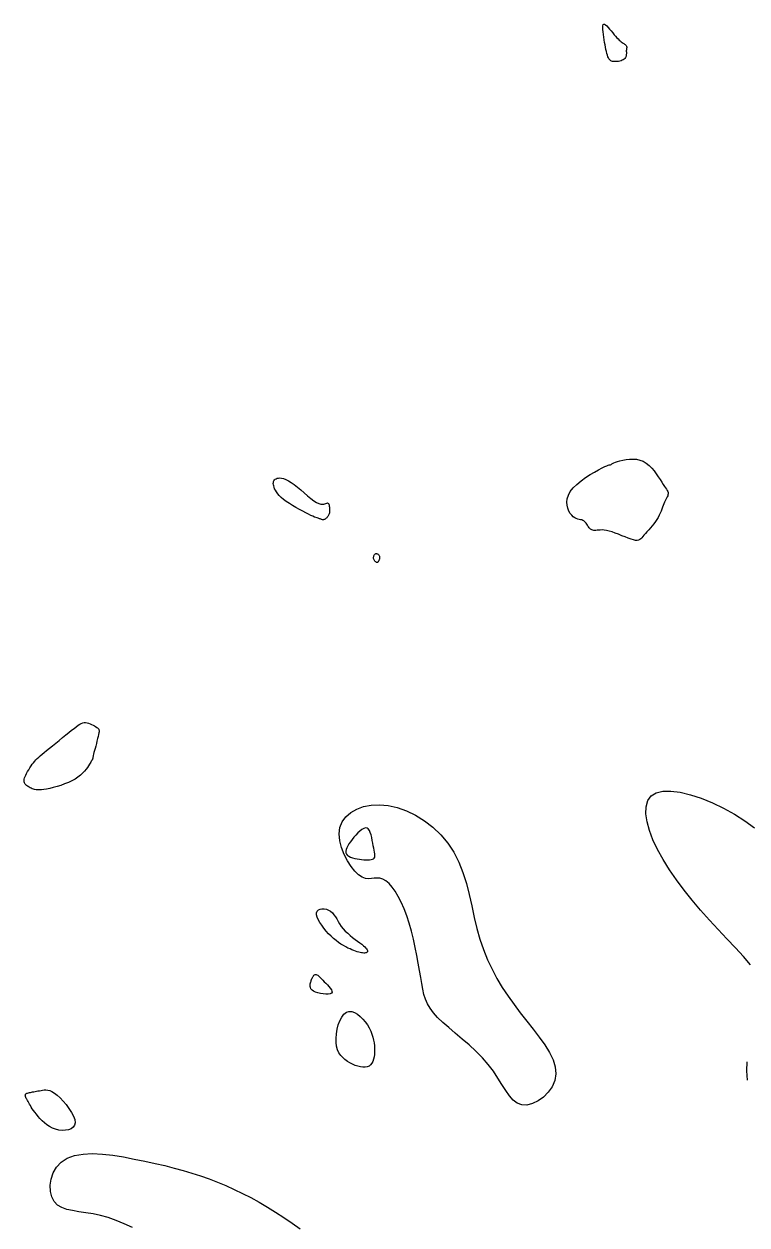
# Model space of a CAD drawing. Extents: x 3040093 to 3056816, y 408076 to 509144.
# Drawn here: x 3046919.9 to 3046985.5, y 435976.4 to 436085.2 of the extents above; entities that cross this region are included whole.
import ezdxf

# ---------------------------------------------------------------- set-up
doc = ezdxf.new("R2010")
doc.units = 0
doc.layers.add('V-CHAN-CONT-EL17', color=7, linetype='Continuous')

msp = doc.modelspace()

# ---------------------------------------------------------------- linework, layer by layer
at = {"layer": 'V-CHAN-CONT-EL17'}
for points in [[(3046972.54, 436085.24), (3046972.64, 436085.18), (3046972.75, 436085.08), (3046972.87, 436084.94), (3046973, 436084.79), (3046973.14, 436084.62), (3046973.28, 436084.45), (3046973.41, 436084.28), (3046973.54, 436084.14), (3046973.66, 436084.01), (3046973.77, 436083.9), (3046973.87, 436083.8), (3046973.97, 436083.72), (3046974.06, 436083.64), (3046974.14, 436083.58), (3046974.22, 436083.52), (3046974.28, 436083.47), (3046974.34, 436083.43), (3046974.4, 436083.39), (3046974.44, 436083.36), (3046974.48, 436083.32), (3046974.51, 436083.29), (3046974.53, 436083.25), (3046974.54, 436083.22), (3046974.55, 436083.18), (3046974.55, 436083.14), (3046974.55, 436083.09), (3046974.54, 436083.05), (3046974.54, 436083), (3046974.53, 436082.96), (3046974.52, 436082.92), (3046974.52, 436082.88), (3046974.51, 436082.84), (3046974.51, 436082.8), (3046974.51, 436082.77), (3046974.52, 436082.73), (3046974.52, 436082.69), (3046974.52, 436082.65), (3046974.52, 436082.6), (3046974.52, 436082.54), (3046974.51, 436082.48), (3046974.5, 436082.41), (3046974.49, 436082.34), (3046974.46, 436082.27), (3046974.43, 436082.2), (3046974.38, 436082.13), (3046974.32, 436082.06), (3046974.24, 436082.01), (3046974.15, 436081.96), (3046974.04, 436081.92), (3046973.93, 436081.89), (3046973.81, 436081.86), (3046973.69, 436081.85), (3046973.57, 436081.84), (3046973.45, 436081.84), (3046973.35, 436081.85), (3046973.25, 436081.86), (3046973.17, 436081.88), (3046973.1, 436081.92), (3046973.04, 436081.96), (3046972.98, 436082.02), (3046972.94, 436082.09), (3046972.89, 436082.18), (3046972.84, 436082.29), (3046972.8, 436082.43), (3046972.76, 436082.58), (3046972.72, 436082.75), (3046972.67, 436082.94), (3046972.63, 436083.14), (3046972.59, 436083.35), (3046972.55, 436083.58), (3046972.51, 436083.82), (3046972.47, 436084.06), (3046972.44, 436084.3), (3046972.41, 436084.54), (3046972.39, 436084.75), (3046972.39, 436084.94), (3046972.39, 436085.09), (3046972.42, 436085.2), (3046972.47, 436085.25)], [(3046969.71, 436043.2), (3046970.04, 436043.52), (3046970.42, 436043.83), (3046970.82, 436044.13), (3046971.24, 436044.4), (3046971.64, 436044.64), (3046972.01, 436044.85), (3046972.32, 436045.01), (3046972.57, 436045.13), (3046972.75, 436045.21), (3046972.87, 436045.26), (3046972.96, 436045.28), (3046973.01, 436045.28), (3046973.03, 436045.28), (3046973.04, 436045.27), (3046973.05, 436045.27), (3046973.06, 436045.28), (3046973.09, 436045.3), (3046973.13, 436045.33), (3046973.19, 436045.37), (3046973.27, 436045.42), (3046973.39, 436045.47), (3046973.53, 436045.53), (3046973.72, 436045.59), (3046973.94, 436045.66), (3046974.21, 436045.72), (3046974.5, 436045.77), (3046974.8, 436045.8), (3046975.12, 436045.81), (3046975.44, 436045.79), (3046975.75, 436045.72), (3046976.05, 436045.61), (3046976.33, 436045.45), (3046976.58, 436045.24), (3046976.82, 436045), (3046977.04, 436044.74), (3046977.23, 436044.47), (3046977.42, 436044.2), (3046977.58, 436043.95), (3046977.73, 436043.72), (3046977.86, 436043.51), (3046977.97, 436043.34), (3046978.07, 436043.2), (3046978.16, 436043.07), (3046978.22, 436042.96), (3046978.27, 436042.86), (3046978.3, 436042.77), (3046978.31, 436042.67), (3046978.29, 436042.58), (3046978.27, 436042.48), (3046978.22, 436042.38), (3046978.17, 436042.27), (3046978.11, 436042.16), (3046978.04, 436042.04), (3046977.98, 436041.9), (3046977.91, 436041.76), (3046977.85, 436041.61), (3046977.79, 436041.45), (3046977.73, 436041.28), (3046977.67, 436041.1), (3046977.59, 436040.91), (3046977.51, 436040.72), (3046977.41, 436040.53), (3046977.3, 436040.34), (3046977.17, 436040.14), (3046977.02, 436039.95), (3046976.87, 436039.76), (3046976.71, 436039.58), (3046976.55, 436039.4), (3046976.39, 436039.23), (3046976.25, 436039.07), (3046976.12, 436038.92), (3046976.02, 436038.79), (3046975.92, 436038.68), (3046975.83, 436038.58), (3046975.74, 436038.51), (3046975.63, 436038.46), (3046975.51, 436038.44), (3046975.36, 436038.44), (3046975.18, 436038.48), (3046974.96, 436038.54), (3046974.7, 436038.64), (3046974.42, 436038.75), (3046974.12, 436038.86), (3046973.82, 436038.99), (3046973.52, 436039.1), (3046973.23, 436039.21), (3046972.96, 436039.29), (3046972.72, 436039.34), (3046972.51, 436039.37), (3046972.32, 436039.39), (3046972.15, 436039.38), (3046972, 436039.37), (3046971.87, 436039.36), (3046971.75, 436039.35), (3046971.65, 436039.34), (3046971.56, 436039.35), (3046971.47, 436039.36), (3046971.39, 436039.39), (3046971.32, 436039.43), (3046971.26, 436039.47), (3046971.2, 436039.53), (3046971.14, 436039.59), (3046971.09, 436039.66), (3046971.04, 436039.74), (3046970.99, 436039.82), (3046970.93, 436039.91), (3046970.87, 436039.99), (3046970.81, 436040.07), (3046970.74, 436040.14), (3046970.66, 436040.2), (3046970.57, 436040.25), (3046970.47, 436040.29), (3046970.36, 436040.31), (3046970.24, 436040.34), (3046970.11, 436040.37), (3046969.98, 436040.42), (3046969.84, 436040.49), (3046969.7, 436040.59), (3046969.57, 436040.72), (3046969.43, 436040.89), (3046969.31, 436041.1), (3046969.21, 436041.35), (3046969.14, 436041.62), (3046969.12, 436041.91), (3046969.16, 436042.22), (3046969.26, 436042.54), (3046969.44, 436042.87)], [(3046942.85, 436044.07), (3046942.97, 436044.09), (3046943.1, 436044.1), (3046943.26, 436044.09), (3046943.44, 436044.04), (3046943.64, 436043.97), (3046943.87, 436043.85), (3046944.12, 436043.7), (3046944.4, 436043.5), (3046944.69, 436043.26), (3046944.99, 436043.01), (3046945.3, 436042.74), (3046945.6, 436042.48), (3046945.9, 436042.25), (3046946.17, 436042.04), (3046946.41, 436041.88), (3046946.63, 436041.78), (3046946.81, 436041.73), (3046946.96, 436041.72), (3046947.09, 436041.73), (3046947.19, 436041.76), (3046947.28, 436041.79), (3046947.35, 436041.82), (3046947.41, 436041.83), (3046947.46, 436041.81), (3046947.5, 436041.77), (3046947.54, 436041.71), (3046947.56, 436041.64), (3046947.58, 436041.55), (3046947.6, 436041.46), (3046947.61, 436041.36), (3046947.61, 436041.27), (3046947.61, 436041.18), (3046947.61, 436041.09), (3046947.6, 436041.01), (3046947.59, 436040.94), (3046947.57, 436040.86), (3046947.55, 436040.79), (3046947.52, 436040.73), (3046947.48, 436040.67), (3046947.44, 436040.6), (3046947.4, 436040.55), (3046947.35, 436040.49), (3046947.3, 436040.45), (3046947.25, 436040.4), (3046947.2, 436040.37), (3046947.15, 436040.34), (3046947.1, 436040.32), (3046947.05, 436040.31), (3046947, 436040.31), (3046946.96, 436040.31), (3046946.91, 436040.32), (3046946.86, 436040.34), (3046946.81, 436040.36), (3046946.76, 436040.38), (3046946.7, 436040.4), (3046946.64, 436040.42), (3046946.56, 436040.45), (3046946.48, 436040.48), (3046946.37, 436040.51), (3046946.25, 436040.56), (3046946.1, 436040.63), (3046945.91, 436040.71), (3046945.7, 436040.81), (3046945.45, 436040.93), (3046945.17, 436041.08), (3046944.87, 436041.24), (3046944.56, 436041.41), (3046944.25, 436041.6), (3046943.96, 436041.78), (3046943.68, 436041.97), (3046943.43, 436042.16), (3046943.22, 436042.34), (3046943.04, 436042.51), (3046942.9, 436042.67), (3046942.78, 436042.83), (3046942.69, 436042.98), (3046942.62, 436043.12), (3046942.57, 436043.26), (3046942.54, 436043.38), (3046942.51, 436043.49), (3046942.5, 436043.6), (3046942.51, 436043.69), (3046942.53, 436043.78), (3046942.56, 436043.85), (3046942.61, 436043.92), (3046942.67, 436043.98), (3046942.75, 436044.03)], [(3046951.6, 436036.86), (3046951.6, 436036.93), (3046951.61, 436036.99), (3046951.63, 436037.05), (3046951.65, 436037.11), (3046951.69, 436037.16), (3046951.72, 436037.2), (3046951.76, 436037.23), (3046951.81, 436037.24), (3046951.86, 436037.24), (3046951.9, 436037.23), (3046951.95, 436037.22), (3046952, 436037.19), (3046952.04, 436037.15), (3046952.07, 436037.11), (3046952.1, 436037.06), (3046952.12, 436037.01), (3046952.13, 436036.96), (3046952.13, 436036.91), (3046952.13, 436036.85), (3046952.13, 436036.8), (3046952.12, 436036.74), (3046952.1, 436036.69), (3046952.08, 436036.64), (3046952.07, 436036.6), (3046952.05, 436036.56), (3046952.02, 436036.52), (3046952, 436036.49), (3046951.97, 436036.47), (3046951.94, 436036.45), (3046951.91, 436036.45), (3046951.87, 436036.45), (3046951.83, 436036.47), (3046951.79, 436036.49), (3046951.75, 436036.53), (3046951.71, 436036.57), (3046951.68, 436036.61), (3046951.64, 436036.67), (3046951.62, 436036.73), (3046951.6, 436036.79)], [(3046921.69, 436015.86), (3046921.48, 436015.83), (3046921.29, 436015.82), (3046921.13, 436015.83), (3046920.99, 436015.84), (3046920.86, 436015.86), (3046920.75, 436015.89), (3046920.65, 436015.93), (3046920.55, 436015.97), (3046920.45, 436016.02), (3046920.36, 436016.06), (3046920.28, 436016.12), (3046920.2, 436016.17), (3046920.13, 436016.23), (3046920.06, 436016.29), (3046920.01, 436016.35), (3046919.96, 436016.41), (3046919.93, 436016.47), (3046919.91, 436016.54), (3046919.9, 436016.61), (3046919.9, 436016.7), (3046919.91, 436016.8), (3046919.94, 436016.91), (3046919.99, 436017.03), (3046920.05, 436017.17), (3046920.13, 436017.32), (3046920.22, 436017.48), (3046920.32, 436017.65), (3046920.42, 436017.82), (3046920.53, 436017.99), (3046920.65, 436018.15), (3046920.76, 436018.29), (3046920.87, 436018.43), (3046920.98, 436018.55), (3046921.1, 436018.67), (3046921.23, 436018.8), (3046921.37, 436018.92), (3046921.54, 436019.06), (3046921.73, 436019.22), (3046921.94, 436019.4), (3046922.2, 436019.6), (3046922.48, 436019.83), (3046922.77, 436020.07), (3046923.08, 436020.31), (3046923.38, 436020.56), (3046923.68, 436020.8), (3046923.96, 436021.02), (3046924.21, 436021.23), (3046924.43, 436021.4), (3046924.63, 436021.55), (3046924.8, 436021.68), (3046924.95, 436021.78), (3046925.09, 436021.85), (3046925.22, 436021.9), (3046925.35, 436021.92), (3046925.48, 436021.93), (3046925.61, 436021.91), (3046925.75, 436021.87), (3046925.89, 436021.82), (3046926.03, 436021.76), (3046926.16, 436021.7), (3046926.28, 436021.63), (3046926.39, 436021.56), (3046926.49, 436021.49), (3046926.57, 436021.44), (3046926.62, 436021.39), (3046926.67, 436021.33), (3046926.69, 436021.27), (3046926.7, 436021.2), (3046926.7, 436021.1), (3046926.68, 436020.99), (3046926.65, 436020.85), (3046926.62, 436020.67), (3046926.57, 436020.47), (3046926.51, 436020.25), (3046926.46, 436020.03), (3046926.4, 436019.8), (3046926.34, 436019.58), (3046926.29, 436019.38), (3046926.24, 436019.21), (3046926.21, 436019.06), (3046926.18, 436018.94), (3046926.16, 436018.85), (3046926.15, 436018.78), (3046926.14, 436018.73), (3046926.13, 436018.68), (3046926.12, 436018.65), (3046926.11, 436018.62), (3046926.1, 436018.59), (3046926.08, 436018.56), (3046926.06, 436018.52), (3046926.04, 436018.48), (3046926, 436018.42), (3046925.95, 436018.35), (3046925.9, 436018.26), (3046925.83, 436018.15), (3046925.74, 436018.01), (3046925.64, 436017.86), (3046925.52, 436017.7), (3046925.38, 436017.52), (3046925.21, 436017.34), (3046925.02, 436017.16), (3046924.79, 436016.98), (3046924.53, 436016.8), (3046924.24, 436016.64), (3046923.92, 436016.49), (3046923.58, 436016.36), (3046923.23, 436016.23), (3046922.89, 436016.13), (3046922.55, 436016.04), (3046922.23, 436015.96), (3046921.95, 436015.9)], [(3046948.75, 436012.93), (3046949.08, 436013.39), (3046949.52, 436013.78), (3046950.07, 436014.09), (3046950.69, 436014.32), (3046951.39, 436014.45), (3046952.14, 436014.48), (3046952.93, 436014.41), (3046953.75, 436014.22), (3046954.58, 436013.92), (3046955.41, 436013.52), (3046956.21, 436013.02), (3046956.98, 436012.43), (3046957.69, 436011.76), (3046958.33, 436011), (3046958.88, 436010.18), (3046959.33, 436009.28), (3046959.7, 436008.33), (3046960.01, 436007.34), (3046960.27, 436006.33), (3046960.5, 436005.3), (3046960.73, 436004.27), (3046960.97, 436003.26), (3046961.24, 436002.28), (3046961.56, 436001.34), (3046961.93, 436000.43), (3046962.34, 435999.56), (3046962.79, 435998.73), (3046963.27, 435997.92), (3046963.79, 435997.13), (3046964.34, 435996.36), (3046964.9, 435995.6), (3046965.49, 435994.86), (3046966.07, 435994.13), (3046966.62, 435993.41), (3046967.12, 435992.71), (3046967.54, 435992.03), (3046967.87, 435991.36), (3046968.07, 435990.71), (3046968.13, 435990.09), (3046968.03, 435989.48), (3046967.79, 435988.92), (3046967.44, 435988.41), (3046967.01, 435987.98), (3046966.53, 435987.63), (3046966.02, 435987.38), (3046965.51, 435987.25), (3046965.04, 435987.26), (3046964.62, 435987.41), (3046964.25, 435987.69), (3046963.91, 435988.09), (3046963.58, 435988.57), (3046963.23, 435989.11), (3046962.87, 435989.7), (3046962.46, 435990.32), (3046962, 435990.94), (3046961.47, 435991.54), (3046960.88, 435992.13), (3046960.26, 435992.7), (3046959.63, 435993.24), (3046959, 435993.77), (3046958.41, 435994.27), (3046957.87, 435994.74), (3046957.4, 435995.19), (3046957.02, 435995.62), (3046956.72, 435996.03), (3046956.48, 435996.44), (3046956.3, 435996.85), (3046956.17, 435997.29), (3046956.06, 435997.76), (3046955.96, 435998.26), (3046955.87, 435998.82), (3046955.76, 435999.44), (3046955.65, 436000.11), (3046955.52, 436000.82), (3046955.37, 436001.55), (3046955.21, 436002.29), (3046955.03, 436003.02), (3046954.83, 436003.74), (3046954.61, 436004.42), (3046954.37, 436005.05), (3046954.11, 436005.64), (3046953.84, 436006.16), (3046953.56, 436006.63), (3046953.28, 436007.02), (3046953, 436007.34), (3046952.71, 436007.59), (3046952.44, 436007.74), (3046952.17, 436007.82), (3046951.91, 436007.83), (3046951.66, 436007.81), (3046951.4, 436007.78), (3046951.13, 436007.77), (3046950.85, 436007.8), (3046950.56, 436007.91), (3046950.24, 436008.12), (3046949.9, 436008.45), (3046949.56, 436008.89), (3046949.23, 436009.4), (3046948.93, 436009.98), (3046948.7, 436010.59), (3046948.54, 436011.22), (3046948.49, 436011.83), (3046948.55, 436012.41)], [(3046949.23, 436009.89), (3046949.35, 436009.8), (3046949.51, 436009.73), (3046949.69, 436009.66), (3046949.89, 436009.61), (3046950.1, 436009.57), (3046950.31, 436009.53), (3046950.51, 436009.51), (3046950.71, 436009.49), (3046950.9, 436009.48), (3046951.07, 436009.48), (3046951.23, 436009.48), (3046951.37, 436009.51), (3046951.49, 436009.54), (3046951.58, 436009.58), (3046951.65, 436009.64), (3046951.7, 436009.71), (3046951.72, 436009.8), (3046951.72, 436009.91), (3046951.71, 436010.04), (3046951.69, 436010.19), (3046951.65, 436010.36), (3046951.61, 436010.55), (3046951.57, 436010.76), (3046951.52, 436011), (3046951.48, 436011.25), (3046951.43, 436011.5), (3046951.37, 436011.74), (3046951.3, 436011.96), (3046951.22, 436012.14), (3046951.12, 436012.28), (3046951.01, 436012.36), (3046950.87, 436012.37), (3046950.71, 436012.33), (3046950.54, 436012.23), (3046950.36, 436012.09), (3046950.18, 436011.92), (3046950, 436011.73), (3046949.82, 436011.53), (3046949.65, 436011.32), (3046949.5, 436011.12), (3046949.36, 436010.92), (3046949.25, 436010.74), (3046949.16, 436010.57), (3046949.1, 436010.41), (3046949.08, 436010.26), (3046949.09, 436010.12), (3046949.14, 436010)], [(3046947.29, 436003.02), (3046947.08, 436003.28), (3046946.89, 436003.55), (3046946.72, 436003.81), (3046946.58, 436004.06), (3046946.48, 436004.3), (3046946.43, 436004.51), (3046946.43, 436004.69), (3046946.49, 436004.84), (3046946.6, 436004.94), (3046946.75, 436005.01), (3046946.92, 436005.04), (3046947.12, 436005.04), (3046947.32, 436005), (3046947.52, 436004.93), (3046947.7, 436004.82), (3046947.86, 436004.68), (3046948, 436004.51), (3046948.14, 436004.32), (3046948.26, 436004.12), (3046948.39, 436003.9), (3046948.52, 436003.68), (3046948.67, 436003.45), (3046948.84, 436003.23), (3046949.03, 436003.02), (3046949.25, 436002.82), (3046949.47, 436002.62), (3046949.7, 436002.44), (3046949.93, 436002.27), (3046950.15, 436002.11), (3046950.35, 436001.96), (3046950.53, 436001.83), (3046950.68, 436001.7), (3046950.8, 436001.59), (3046950.89, 436001.49), (3046950.96, 436001.41), (3046951.01, 436001.33), (3046951.04, 436001.26), (3046951.04, 436001.2), (3046951.04, 436001.15), (3046951.01, 436001.11), (3046950.97, 436001.08), (3046950.92, 436001.05), (3046950.86, 436001.04), (3046950.78, 436001.03), (3046950.7, 436001.03), (3046950.6, 436001.04), (3046950.49, 436001.05), (3046950.37, 436001.07), (3046950.25, 436001.1), (3046950.11, 436001.14), (3046949.96, 436001.19), (3046949.8, 436001.25), (3046949.63, 436001.32), (3046949.46, 436001.4), (3046949.27, 436001.49), (3046949.07, 436001.6), (3046948.86, 436001.72), (3046948.64, 436001.85), (3046948.42, 436002), (3046948.19, 436002.17), (3046947.97, 436002.35), (3046947.74, 436002.56), (3046947.51, 436002.78)], [(3046946.02, 435997.68), (3046945.92, 435997.79), (3046945.87, 435997.9), (3046945.84, 435998.01), (3046945.84, 435998.12), (3046945.85, 435998.23), (3046945.88, 435998.33), (3046945.9, 435998.42), (3046945.93, 435998.49), (3046945.95, 435998.56), (3046945.96, 435998.61), (3046945.98, 435998.65), (3046946, 435998.7), (3046946.02, 435998.73), (3046946.04, 435998.77), (3046946.06, 435998.82), (3046946.09, 435998.87), (3046946.12, 435998.92), (3046946.15, 435998.97), (3046946.19, 435999.02), (3046946.24, 435999.05), (3046946.29, 435999.08), (3046946.34, 435999.1), (3046946.4, 435999.09), (3046946.46, 435999.07), (3046946.53, 435999.03), (3046946.61, 435998.97), (3046946.69, 435998.89), (3046946.79, 435998.79), (3046946.89, 435998.68), (3046947, 435998.56), (3046947.13, 435998.43), (3046947.27, 435998.29), (3046947.42, 435998.14), (3046947.55, 435997.99), (3046947.67, 435997.85), (3046947.77, 435997.71), (3046947.82, 435997.59), (3046947.83, 435997.49), (3046947.77, 435997.41), (3046947.66, 435997.35), (3046947.48, 435997.32), (3046947.27, 435997.32), (3046947.04, 435997.34), (3046946.79, 435997.37), (3046946.55, 435997.43), (3046946.33, 435997.5), (3046946.15, 435997.58)], [(3046949.22, 435991.21), (3046949, 435991.37), (3046948.8, 435991.55), (3046948.62, 435991.76), (3046948.46, 435992), (3046948.33, 435992.27), (3046948.24, 435992.58), (3046948.19, 435992.92), (3046948.19, 435993.3), (3046948.22, 435993.71), (3046948.29, 435994.13), (3046948.4, 435994.53), (3046948.54, 435994.9), (3046948.71, 435995.23), (3046948.91, 435995.48), (3046949.13, 435995.66), (3046949.36, 435995.74), (3046949.62, 435995.73), (3046949.87, 435995.64), (3046950.13, 435995.49), (3046950.38, 435995.29), (3046950.62, 435995.05), (3046950.84, 435994.79), (3046951.04, 435994.52), (3046951.2, 435994.24), (3046951.34, 435993.96), (3046951.45, 435993.69), (3046951.53, 435993.42), (3046951.6, 435993.15), (3046951.64, 435992.88), (3046951.67, 435992.61), (3046951.68, 435992.35), (3046951.68, 435992.1), (3046951.67, 435991.85), (3046951.64, 435991.62), (3046951.6, 435991.4), (3046951.53, 435991.21), (3046951.44, 435991.04), (3046951.33, 435990.9), (3046951.19, 435990.79), (3046951.03, 435990.72), (3046950.84, 435990.69), (3046950.63, 435990.69), (3046950.41, 435990.71), (3046950.17, 435990.77), (3046949.93, 435990.85), (3046949.69, 435990.95), (3046949.45, 435991.08)], [(3046920.04, 435988.23), (3046920.06, 435988.26), (3046920.11, 435988.29), (3046920.16, 435988.32), (3046920.22, 435988.34), (3046920.29, 435988.36), (3046920.38, 435988.38), (3046920.47, 435988.4), (3046920.57, 435988.42), (3046920.67, 435988.44), (3046920.79, 435988.46), (3046920.91, 435988.48), (3046921.03, 435988.51), (3046921.16, 435988.53), (3046921.3, 435988.55), (3046921.44, 435988.58), (3046921.58, 435988.6), (3046921.72, 435988.62), (3046921.88, 435988.62), (3046922.05, 435988.61), (3046922.23, 435988.56), (3046922.43, 435988.47), (3046922.65, 435988.34), (3046922.89, 435988.15), (3046923.16, 435987.9), (3046923.44, 435987.61), (3046923.71, 435987.29), (3046923.97, 435986.94), (3046924.19, 435986.59), (3046924.37, 435986.25), (3046924.49, 435985.93), (3046924.53, 435985.65), (3046924.48, 435985.42), (3046924.35, 435985.24), (3046924.16, 435985.1), (3046923.93, 435985.01), (3046923.65, 435984.97), (3046923.35, 435984.96), (3046923.05, 435984.99), (3046922.75, 435985.07), (3046922.47, 435985.17), (3046922.21, 435985.31), (3046921.96, 435985.47), (3046921.74, 435985.64), (3046921.53, 435985.83), (3046921.34, 435986.03), (3046921.17, 435986.22), (3046921.02, 435986.42), (3046920.88, 435986.6), (3046920.76, 435986.77), (3046920.65, 435986.92), (3046920.55, 435987.07), (3046920.47, 435987.21), (3046920.39, 435987.34), (3046920.32, 435987.46), (3046920.26, 435987.58), (3046920.2, 435987.68), (3046920.15, 435987.78), (3046920.1, 435987.86), (3046920.07, 435987.94), (3046920.04, 435988.02), (3046920.02, 435988.08), (3046920.01, 435988.14), (3046920.02, 435988.18)]]:
    msp.add_lwpolyline(points, close=True, dxfattribs=at)
for points in [[(3046985.79, 435999.97), (3046985.13, 436000.73), (3046984.41, 436001.52), (3046983.64, 436002.32), (3046982.84, 436003.16), (3046982.05, 436004.02), (3046981.26, 436004.91), (3046980.49, 436005.82), (3046979.76, 436006.74), (3046979.06, 436007.66), (3046978.43, 436008.59), (3046977.85, 436009.51), (3046977.35, 436010.41), (3046976.93, 436011.29), (3046976.61, 436012.14), (3046976.4, 436012.94), (3046976.3, 436013.66), (3046976.32, 436014.3), (3046976.47, 436014.85), (3046976.77, 436015.27), (3046977.22, 436015.56), (3046977.83, 436015.71), (3046978.56, 436015.72), (3046979.41, 436015.61), (3046980.34, 436015.39), (3046981.32, 436015.06), (3046982.33, 436014.65), (3046983.34, 436014.17), (3046984.33, 436013.62), (3046985.26, 436013.02), (3046986.15, 436012.38)], [(3046985.51, 435989.52), (3046985.44, 435990.35), (3046985.48, 435991.17)], [(3046929.74, 435976.14), (3046928.99, 435976.49), (3046928.26, 435976.8), (3046927.54, 435977.05), (3046926.84, 435977.25), (3046926.16, 435977.39), (3046925.5, 435977.49), (3046924.88, 435977.58), (3046924.3, 435977.68), (3046923.78, 435977.8), (3046923.32, 435977.96), (3046922.93, 435978.19), (3046922.62, 435978.51), (3046922.41, 435978.93), (3046922.29, 435979.43), (3046922.27, 435979.98), (3046922.36, 435980.54), (3046922.55, 435981.1), (3046922.85, 435981.62), (3046923.28, 435982.08), (3046923.82, 435982.44), (3046924.48, 435982.68), (3046925.25, 435982.81), (3046926.09, 435982.85), (3046927, 435982.8), (3046927.96, 435982.7), (3046928.93, 435982.55), (3046929.9, 435982.36), (3046930.86, 435982.17), (3046931.78, 435981.96), (3046932.66, 435981.76), (3046933.5, 435981.54), (3046934.33, 435981.32), (3046935.13, 435981.08), (3046935.91, 435980.83), (3046936.68, 435980.56), (3046937.44, 435980.27), (3046938.2, 435979.95), (3046938.96, 435979.61), (3046939.71, 435979.25), (3046940.47, 435978.86), (3046941.22, 435978.44), (3046941.97, 435978.01), (3046942.71, 435977.54), (3046943.46, 435977.06), (3046944.2, 435976.55), (3046944.95, 435976.03)]]:
    msp.add_lwpolyline(points, dxfattribs=at)

doc.saveas('drawing.dxf')
